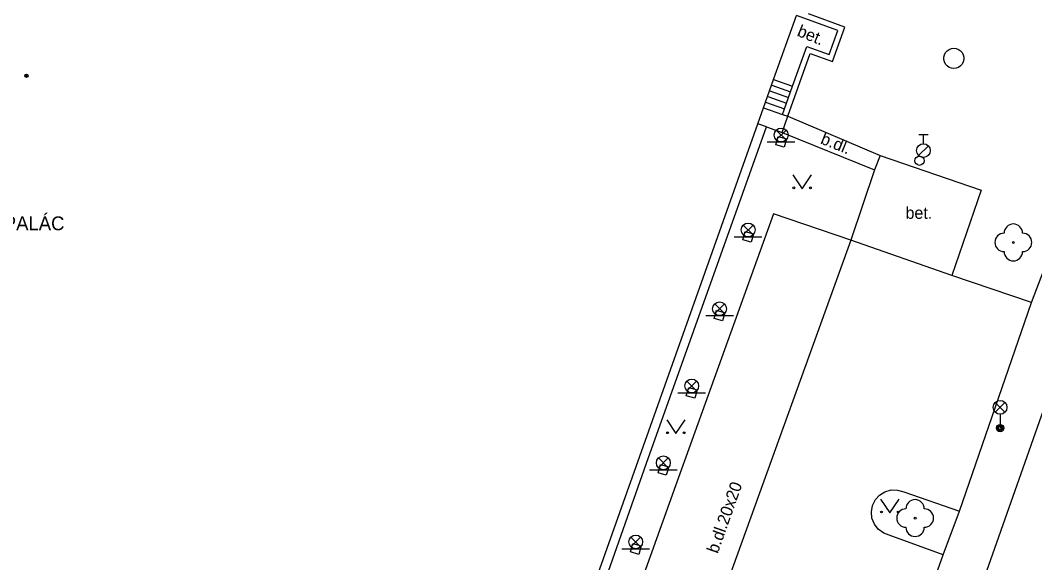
# Model space of a CAD drawing. Extents: x -598932 to -598196, y -1162207 to -1161504.
# Drawn here: x -598659.5 to -598604.5, y -1162111.8 to -1162082.4 of the extents above; entities that cross this region are included whole.
import ezdxf

# ---------------------------------------------------------------- set-up
doc = ezdxf.new("R2010")
doc.units = 0
for name, color, linetype in [('Level 22', 7, 'Continuous'), ('Level 28', 7, 'Continuous'), ('Level 33', 7, 'Continuous'), ('Level 36', 7, 'Continuous'), ('Level 39', 7, 'Continuous'), ('specificka linie pasportu komunikaci', 7, 'Continuous'), ('TM - budovy zdene_ betonove - VP', 7, 'Continuous'), ('TM - chodniky - VP', 7, 'Continuous'), ('TM - komunikace - VP', 7, 'Continuous'), ('TM - popis objektu', 7, 'Continuous'), ('TM - popis povrchu', 7, 'Continuous'), ('TM - rozhrani ploch obecne - VP', 7, 'Continuous'), ('TM - schody - VP', 7, 'Continuous')]:
    doc.layers.add(name, color=color, linetype=linetype)

msp = doc.modelspace()

# ---------------------------------------------------------------- linework, layer by layer
at = {"layer": 'Level 22'}
for centre in [(-598605.66, -1162094.41), (-598610.99, -1162109.36)]:
    msp.add_circle(centre, 0.05, dxfattribs=at)
for centre, start, end in [((-598605.66, -1162093.91), 0, 180), ((-598606.16, -1162094.41), 90, 270), ((-598605.16, -1162094.41), 270, 90), ((-598605.66, -1162094.91), 180, 0), ((-598611.49, -1162109.36), 90, 270), ((-598610.99, -1162108.86), 0, 180), ((-598610.49, -1162109.36), 270, 90), ((-598610.99, -1162109.86), 180, 0)]:
    msp.add_arc(centre, 0.5, start, end, dxfattribs=at)
at = {"layer": 'Level 28'}
for p, q in [((-598610.79, -1162088.555), (-598610.29, -1162088.555)), ((-598610.54, -1162089.055), (-598610.54, -1162088.555)), ((-598610.798, -1162089.702), (-598610.268, -1162089.172))]:
    msp.add_line(p, q, dxfattribs=at)
for centre, radius in [((-598610.54, -1162089.43), 0.375), ((-598610.75, -1162089.98), 0.25)]:
    msp.add_circle(centre, radius, dxfattribs=at)
at = {"layer": 'Level 33'}
for p, q in [((-598618.525, -1162088.85), (-598617.995, -1162088.32)), ((-598618.525, -1162088.32), (-598617.995, -1162088.85)), ((-598619.01, -1162088.96), (-598617.51, -1162088.96)), ((-598620.315, -1162094), (-598619.785, -1162093.47)), ((-598620.315, -1162093.47), (-598619.785, -1162094)), ((-598620.8, -1162094.11), (-598619.3, -1162094.11)), ((-598621.865, -1162098.27), (-598621.335, -1162097.74)), ((-598621.865, -1162097.74), (-598621.335, -1162098.27)), ((-598622.35, -1162098.38), (-598620.85, -1162098.38)), ((-598623.375, -1162102.46), (-598622.845, -1162101.93)), ((-598623.375, -1162101.93), (-598622.845, -1162102.46)), ((-598623.86, -1162102.57), (-598622.36, -1162102.57)), ((-598606.645, -1162103.62), (-598606.115, -1162103.09)), ((-598606.645, -1162103.09), (-598606.115, -1162103.62)), ((-598606.38, -1162103.73), (-598606.38, -1162104.48)), ((-598624.915, -1162106.63), (-598624.385, -1162106.1)), ((-598624.915, -1162106.1), (-598624.385, -1162106.63)), ((-598625.4, -1162106.74), (-598623.9, -1162106.74)), ((-598626.415, -1162110.92), (-598625.885, -1162110.39)), ((-598626.415, -1162110.39), (-598625.885, -1162110.92)), ((-598626.9, -1162111.03), (-598625.4, -1162111.03))]:
    msp.add_line(p, q, dxfattribs=at)
for centre, radius in [((-598618.26, -1162088.585), 0.375), ((-598620.05, -1162093.735), 0.375), ((-598621.6, -1162098.005), 0.375), ((-598623.11, -1162102.195), 0.375), ((-598606.38, -1162103.355), 0.375), ((-598606.38, -1162104.48), 0.2), ((-598606.38, -1162104.48), 0.145), ((-598606.38, -1162104.48), 0.0876), ((-598624.65, -1162106.365), 0.375), ((-598626.15, -1162110.655), 0.375)]:
    msp.add_circle(centre, radius, dxfattribs=at)
at = {"layer": 'Level 36'}
for points in [[(-598617.62, -1162090.75), (-598617.12, -1162091.5), (-598616.62, -1162090.75)], [(-598624.47, -1162104.03), (-598623.97, -1162104.78), (-598623.47, -1162104.03)], [(-598612.86, -1162108.33), (-598612.36, -1162109.08), (-598611.86, -1162108.33)]]:
    msp.add_lwpolyline(points, dxfattribs=at)
for centre in [(-598617.57, -1162091.45), (-598616.671, -1162091.45), (-598624.42, -1162104.73), (-598623.521, -1162104.73), (-598612.81, -1162109.03), (-598611.911, -1162109.03)]:
    msp.add_circle(centre, 0.05, dxfattribs=at)
at = {"layer": 'Level 39'}
for radius in [0.09, 0.0398]:
    msp.add_circle((-598659.21, -1162085.37), radius, dxfattribs=at)
at = {"layer": 'specificka linie pasportu komunikaci'}
msp.add_lwpolyline([(-598619.06, -1162088.14), (-598619.519, -1162087.979)], dxfattribs=at)
at = {"layer": 'TM - budovy zdene_ betonove - VP'}
for points in [[(-598618.67, -1162085.58), (-598617.43, -1162082.1)], [(-598619.21, -1162087.11), (-598618.67, -1162085.58)], [(-598630.83, -1162119.8), (-598630.76, -1162119.59), (-598619.52, -1162087.98), (-598619.21, -1162087.11)]]:
    msp.add_lwpolyline(points, dxfattribs=at)
at = {"layer": 'TM - chodniky - VP'}
for points in [[(-598604.67, -1162097.67), (-598601.379, -1162089.054), (-598600.35, -1162086.36), (-598602.19, -1162081.52), (-598601.27, -1162079.69)], [(-598596.69, -1162083.41), (-598600.197, -1162092.988), (-598603.83, -1162102.91), (-598607.233, -1162112.549), (-598617.63, -1162142)], [(-598619.21, -1162087.11), (-598618.18, -1162087.47)], [(-598618.18, -1162087.47), (-598617.9, -1162087.57), (-598617.89, -1162087.57)], [(-598617.89, -1162087.57), (-598612.89, -1162089.7)], [(-598628.55, -1162120.32), (-598630.27, -1162119.75), (-598625.57, -1162106.39), (-598619.06, -1162088.14)], [(-598619.06, -1162088.14), (-598618.2, -1162088.45)], [(-598618.2, -1162088.45), (-598613.2, -1162090.47)], [(-598618.55, -1162089.12), (-598618.42, -1162088.67), (-598617.96, -1162088.8), (-598618.09, -1162089.25), (-598618.55, -1162089.12)], [(-598612.89, -1162089.7), (-598607.41, -1162091.58), (-598608.99, -1162096.21)], [(-598613.2, -1162090.47), (-598614.47, -1162094.28)], [(-598614.47, -1162094.28), (-598618.67, -1162092.86), (-598623.99, -1162107.62), (-598628.55, -1162120.32)], [(-598620.34, -1162094.27), (-598620.21, -1162093.82), (-598619.76, -1162093.95), (-598619.89, -1162094.4), (-598620.34, -1162094.27)], [(-598621.89, -1162098.54), (-598621.76, -1162098.08), (-598621.31, -1162098.22), (-598621.44, -1162098.67), (-598621.89, -1162098.54)], [(-598622.95, -1162102.86), (-598623.41, -1162102.73), (-598623.27, -1162102.27), (-598622.82, -1162102.4), (-598622.95, -1162102.86)], [(-598624.94, -1162106.91), (-598624.81, -1162106.45), (-598624.35, -1162106.58), (-598624.49, -1162107.04), (-598624.94, -1162106.91)], [(-598609.47, -1162111.36), (-598608.58, -1162108.98)], [(-598626.44, -1162111.19), (-598626.31, -1162110.74), (-598625.86, -1162110.87), (-598625.99, -1162111.33), (-598626.44, -1162111.19)]]:
    msp.add_lwpolyline(points, dxfattribs=at)
at = {"layer": 'TM - komunikace - VP'}
for points in [[(-598614.47, -1162094.28), (-598624.93, -1162123.23)], [(-598608.99, -1162096.21), (-598614.47, -1162094.28)], [(-598604.67, -1162097.67), (-598608.99, -1162096.21)], [(-598608.58, -1162108.98), (-598604.67, -1162097.67)], [(-598609.47, -1162111.36), (-598612.4, -1162110.29), (-598612.695, -1162110.184), (-598613, -1162109.96), (-598613.201, -1162109.688), (-598613.34, -1162109.36), (-598613.363, -1162109.018), (-598613.31, -1162108.67), (-598613.132, -1162108.354), (-598612.92, -1162108.11), (-598612.635, -1162107.931), (-598612.29, -1162107.83), (-598611.941, -1162107.842), (-598611.61, -1162107.93), (-598608.58, -1162108.98)], [(-598611.15, -1162116.07), (-598609.47, -1162111.36)]]:
    msp.add_lwpolyline(points, dxfattribs=at)
at = {"layer": 'TM - rozhrani ploch obecne - VP'}
for points in [[(-598617.89, -1162087.57), (-598616.69, -1162084.17), (-598615.48, -1162084.6), (-598614.8, -1162082.74), (-598616.77, -1162082.02)], [(-598617.64, -1162085.94), (-598616.87, -1162083.79), (-598615.66, -1162084.22), (-598615.19, -1162082.92), (-598617.43, -1162082.1)], [(-598608.89, -1162083.88), (-598608.758, -1162083.896), (-598608.634, -1162083.943), (-598608.525, -1162084.018), (-598608.437, -1162084.118), (-598608.376, -1162084.235), (-598608.344, -1162084.364), (-598608.344, -1162084.496), (-598608.376, -1162084.625), (-598608.437, -1162084.742), (-598608.525, -1162084.842), (-598608.634, -1162084.917), (-598608.758, -1162084.964), (-598608.89, -1162084.98), (-598609.022, -1162084.964), (-598609.146, -1162084.917), (-598609.255, -1162084.842), (-598609.343, -1162084.742), (-598609.404, -1162084.625), (-598609.436, -1162084.496), (-598609.436, -1162084.364), (-598609.404, -1162084.235), (-598609.343, -1162084.118), (-598609.255, -1162084.018), (-598609.146, -1162083.943), (-598609.022, -1162083.896), (-598608.89, -1162083.88)], [(-598618.67, -1162085.58), (-598617.64, -1162085.94)], [(-598617.86, -1162086.55), (-598617.75, -1162086.25)], [(-598617.75, -1162086.25), (-598617.64, -1162085.94)], [(-598618.08, -1162087.17), (-598617.97, -1162086.86)], [(-598617.97, -1162086.86), (-598617.86, -1162086.55)], [(-598618.18, -1162087.47), (-598618.08, -1162087.17)], [(-598618.2, -1162088.45), (-598617.89, -1162087.57)], [(-598612.89, -1162089.7), (-598613.2, -1162090.47)]]:
    msp.add_lwpolyline(points, dxfattribs=at)
at = {"layer": 'TM - schody - VP'}
for points in [[(-598618.88, -1162086.19), (-598617.86, -1162086.55)], [(-598618.77, -1162085.88), (-598617.75, -1162086.25)], [(-598619.1, -1162086.8), (-598618.08, -1162087.17)], [(-598618.99, -1162086.49), (-598617.97, -1162086.86)]]:
    msp.add_lwpolyline(points, dxfattribs=at)

# ---------------------------------------------------------------- texts
at = {"layer": 'TM - popis objektu'}
msp.add_text('JUSTIČNÍ PALÁC', height=0.75, dxfattribs=at).set_placement((-598665.23, -1162093.75))
at = {"layer": 'TM - popis povrchu'}
for s, rotation, p in [('bet.', 337.96, (-598617.44, -1162083.19)), ('b.dl.', 337.96, (-598616.17, -1162089.03)), ('b.dl.20x20', 70.47, (-598621.7, -1162111.32))]:
    msp.add_text(s, height=0.65, rotation=rotation, dxfattribs=at).set_placement(p)
msp.add_text('bet.', height=0.65, dxfattribs=at).set_placement((-598611.51, -1162093.13))

doc.saveas('drawing.dxf')
